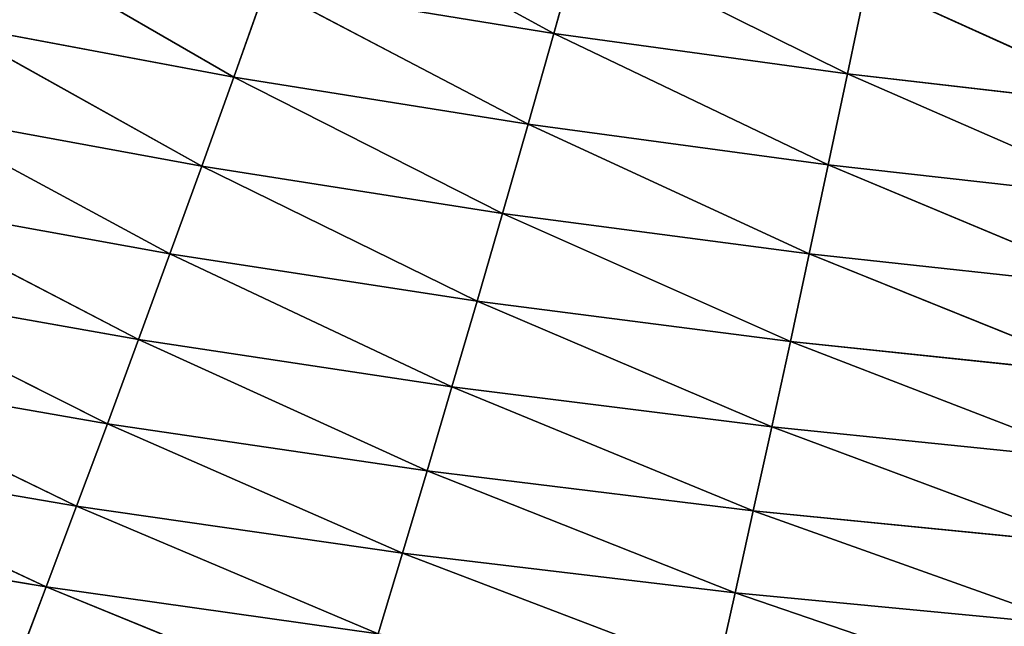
# Model space of a CAD drawing. Extents: x 0 to 500, y 0 to 390.
# Tile 488 of 656: x 200 to 229, y 44 to 62. Entities that reach past the tile are written whole.
import ezdxf

# ---------------------------------------------------------------- set-up
doc = ezdxf.new("R2010")
doc.units = 0
doc.header["$LTSCALE"] = 25.4
doc.layers.get('0').update_dxf_attribs({"linetype": 'CONTINUOUS'})

# ---------------------------------------------------------------- blocks, each defined once
blk = doc.blocks.new('ATLANTA505_-_S_STL')
at = {"color": 0}
for p, q in [((201.34, 57.575, 344.7), (210.4, 60.114, 348.391)), ((201.34, 57.575, 344.7), (210.4, 60.114, 348.391)), ((201.34, 57.575, 344.7), (200.456, 59.704, 347.019)), ((201.34, 57.575, 344.7), (200.456, 59.704, 347.019)), ((231.221, 58.813, 348.165), (221.601, 56.349, 344.873)), ((231.221, 58.813, 348.165), (221.601, 56.349, 344.873)), ((221.07, 58.395, 347.23), (211.821, 55.94, 343.71)), ((221.07, 58.395, 347.23), (211.821, 55.94, 343.71)), ((221.601, 56.349, 344.873), (221.07, 58.395, 347.23)), ((221.601, 56.349, 344.873), (221.07, 58.395, 347.23)), ((201.34, 57.575, 344.7), (211.106, 57.982, 346.078)), ((201.34, 57.575, 344.7), (211.106, 57.982, 346.078)), ((202.235, 55.539, 342.328), (211.106, 57.982, 346.078)), ((202.235, 55.539, 342.328), (211.106, 57.982, 346.078)), ((211.106, 57.982, 346.078), (211.821, 55.94, 343.71)), ((211.106, 57.982, 346.078), (211.821, 55.94, 343.71)), ((191.782, 57.176, 343.089), (201.34, 57.575, 344.7)), ((191.782, 57.176, 343.089), (201.34, 57.575, 344.7)), ((192.853, 55.146, 340.717), (201.34, 57.575, 344.7)), ((192.853, 55.146, 340.717), (201.34, 57.575, 344.7)), ((202.235, 55.539, 342.328), (201.34, 57.575, 344.7)), ((202.235, 55.539, 342.328), (201.34, 57.575, 344.7)), ((231.566, 56.763, 345.824), (221.601, 56.349, 344.873)), ((231.566, 56.763, 345.824), (221.601, 56.349, 344.873)), ((231.566, 56.763, 345.824), (222.138, 54.39, 342.462)), ((231.566, 56.763, 345.824), (222.138, 54.39, 342.462)), ((221.601, 56.349, 344.873), (211.821, 55.94, 343.71)), ((221.601, 56.349, 344.873), (211.821, 55.94, 343.71)), ((221.601, 56.349, 344.873), (212.544, 53.989, 341.29)), ((221.601, 56.349, 344.873), (212.544, 53.989, 341.29)), ((222.138, 54.39, 342.462), (221.601, 56.349, 344.873)), ((222.138, 54.39, 342.462), (221.601, 56.349, 344.873)), ((202.235, 55.539, 342.328), (211.821, 55.94, 343.71)), ((202.235, 55.539, 342.328), (211.821, 55.94, 343.71)), ((203.14, 53.595, 339.904), (211.821, 55.94, 343.71)), ((203.14, 53.595, 339.904), (211.821, 55.94, 343.71)), ((211.821, 55.94, 343.71), (212.544, 53.989, 341.29)), ((211.821, 55.94, 343.71), (212.544, 53.989, 341.29)), ((192.853, 55.146, 340.717), (202.235, 55.539, 342.328)), ((192.853, 55.146, 340.717), (202.235, 55.539, 342.328)), ((193.938, 53.21, 338.295), (202.235, 55.539, 342.328)), ((193.938, 53.21, 338.295), (202.235, 55.539, 342.328)), ((203.14, 53.595, 339.904), (202.235, 55.539, 342.328)), ((203.14, 53.595, 339.904), (202.235, 55.539, 342.328)), ((231.914, 54.798, 343.428), (222.138, 54.39, 342.462)), ((231.914, 54.798, 343.428), (222.138, 54.39, 342.462)), ((231.914, 54.798, 343.428), (222.681, 52.52, 339.997)), ((231.914, 54.798, 343.428), (222.681, 52.52, 339.997)), ((222.138, 54.39, 342.462), (212.544, 53.989, 341.29)), ((222.138, 54.39, 342.462), (212.544, 53.989, 341.29)), ((222.138, 54.39, 342.462), (213.275, 52.128, 338.817)), ((222.138, 54.39, 342.462), (213.275, 52.128, 338.817)), ((222.681, 52.52, 339.997), (222.138, 54.39, 342.462)), ((222.681, 52.52, 339.997), (222.138, 54.39, 342.462)), ((203.14, 53.595, 339.904), (212.544, 53.989, 341.29)), ((203.14, 53.595, 339.904), (212.544, 53.989, 341.29)), ((204.055, 51.743, 337.429), (212.544, 53.989, 341.29)), ((204.055, 51.743, 337.429), (212.544, 53.989, 341.29)), ((212.544, 53.989, 341.29), (213.275, 52.128, 338.817)), ((212.544, 53.989, 341.29), (213.275, 52.128, 338.817)), ((193.938, 53.21, 338.295), (203.14, 53.595, 339.904)), ((193.938, 53.21, 338.295), (203.14, 53.595, 339.904)), ((195.033, 51.368, 335.824), (203.14, 53.595, 339.904)), ((195.033, 51.368, 335.824), (203.14, 53.595, 339.904)), ((204.055, 51.743, 337.429), (203.14, 53.595, 339.904)), ((204.055, 51.743, 337.429), (203.14, 53.595, 339.904)), ((232.267, 52.919, 340.976), (222.681, 52.52, 339.997)), ((232.267, 52.919, 340.976), (222.681, 52.52, 339.997)), ((232.267, 52.919, 340.976), (223.23, 50.737, 337.479)), ((232.267, 52.919, 340.976), (223.23, 50.737, 337.479)), ((222.681, 52.52, 339.997), (213.275, 52.128, 338.817)), ((222.681, 52.52, 339.997), (213.275, 52.128, 338.817)), ((222.681, 52.52, 339.997), (214.014, 50.355, 336.293)), ((222.681, 52.52, 339.997), (214.014, 50.355, 336.293)), ((223.23, 50.737, 337.479), (222.681, 52.52, 339.997)), ((223.23, 50.737, 337.479), (222.681, 52.52, 339.997)), ((204.055, 51.743, 337.429), (213.275, 52.128, 338.817)), ((204.055, 51.743, 337.429), (213.275, 52.128, 338.817)), ((204.98, 49.982, 334.904), (213.275, 52.128, 338.817)), ((204.98, 49.982, 334.904), (213.275, 52.128, 338.817)), ((213.275, 52.128, 338.817), (214.014, 50.355, 336.293)), ((213.275, 52.128, 338.817), (214.014, 50.355, 336.293)), ((195.033, 51.368, 335.824), (204.055, 51.743, 337.429)), ((195.033, 51.368, 335.824), (204.055, 51.743, 337.429)), ((196.14, 49.618, 333.305), (204.055, 51.743, 337.429)), ((196.14, 49.618, 333.305), (204.055, 51.743, 337.429)), ((204.98, 49.982, 334.904), (204.055, 51.743, 337.429)), ((204.98, 49.982, 334.904), (204.055, 51.743, 337.429)), ((232.623, 51.126, 338.47), (223.23, 50.737, 337.479)), ((232.623, 51.126, 338.47), (223.23, 50.737, 337.479)), ((232.623, 51.126, 338.47), (223.784, 49.041, 334.909)), ((232.623, 51.126, 338.47), (223.784, 49.041, 334.909)), ((223.23, 50.737, 337.479), (214.014, 50.355, 336.293)), ((223.23, 50.737, 337.479), (214.014, 50.355, 336.293)), ((223.23, 50.737, 337.479), (214.759, 48.672, 333.718)), ((223.23, 50.737, 337.479), (214.759, 48.672, 333.718)), ((223.784, 49.041, 334.909), (223.23, 50.737, 337.479)), ((223.784, 49.041, 334.909), (223.23, 50.737, 337.479)), ((204.98, 49.982, 334.904), (214.014, 50.355, 336.293)), ((204.98, 49.982, 334.904), (214.014, 50.355, 336.293)), ((205.913, 48.311, 332.331), (214.014, 50.355, 336.293)), ((205.913, 48.311, 332.331), (214.014, 50.355, 336.293)), ((214.014, 50.355, 336.293), (214.759, 48.672, 333.718)), ((214.014, 50.355, 336.293), (214.759, 48.672, 333.718)), ((196.14, 49.618, 333.305), (204.98, 49.982, 334.904)), ((196.14, 49.618, 333.305), (204.98, 49.982, 334.904)), ((197.257, 47.96, 330.739), (204.98, 49.982, 334.904)), ((197.257, 47.96, 330.739), (204.98, 49.982, 334.904)), ((205.913, 48.311, 332.331), (204.98, 49.982, 334.904)), ((205.913, 48.311, 332.331), (204.98, 49.982, 334.904)), ((232.983, 49.417, 335.91), (223.784, 49.041, 334.909)), ((232.983, 49.417, 335.91), (223.784, 49.041, 334.909)), ((232.983, 49.417, 335.91), (224.344, 47.43, 332.288)), ((232.983, 49.417, 335.91), (224.344, 47.43, 332.288)), ((223.784, 49.041, 334.909), (214.759, 48.672, 333.718)), ((223.784, 49.041, 334.909), (214.759, 48.672, 333.718)), ((223.784, 49.041, 334.909), (215.511, 47.075, 331.095)), ((223.784, 49.041, 334.909), (215.511, 47.075, 331.095)), ((224.344, 47.43, 332.288), (223.784, 49.041, 334.909)), ((224.344, 47.43, 332.288), (223.784, 49.041, 334.909)), ((205.913, 48.311, 332.331), (214.759, 48.672, 333.718)), ((205.913, 48.311, 332.331), (214.759, 48.672, 333.718)), ((206.855, 46.728, 329.711), (214.759, 48.672, 333.718)), ((206.855, 46.728, 329.711), (214.759, 48.672, 333.718)), ((214.759, 48.672, 333.718), (215.511, 47.075, 331.095)), ((214.759, 48.672, 333.718), (215.511, 47.075, 331.095)), ((197.257, 47.96, 330.739), (205.913, 48.311, 332.331)), ((197.257, 47.96, 330.739), (205.913, 48.311, 332.331)), ((198.384, 46.391, 328.128), (205.913, 48.311, 332.331)), ((198.384, 46.391, 328.128), (205.913, 48.311, 332.331)), ((206.855, 46.728, 329.711), (205.913, 48.311, 332.331)), ((206.855, 46.728, 329.711), (205.913, 48.311, 332.331)), ((233.346, 47.793, 333.297), (224.344, 47.43, 332.288)), ((233.346, 47.793, 333.297), (224.344, 47.43, 332.288)), ((233.346, 47.793, 333.297), (224.908, 45.903, 329.617)), ((233.346, 47.793, 333.297), (224.908, 45.903, 329.617)), ((224.344, 47.43, 332.288), (215.511, 47.075, 331.095)), ((224.344, 47.43, 332.288), (215.511, 47.075, 331.095)), ((224.344, 47.43, 332.288), (216.27, 45.563, 328.424)), ((224.344, 47.43, 332.288), (216.27, 45.563, 328.424)), ((224.908, 45.903, 329.617), (224.344, 47.43, 332.288)), ((224.908, 45.903, 329.617), (224.344, 47.43, 332.288)), ((206.855, 46.728, 329.711), (215.511, 47.075, 331.095)), ((206.855, 46.728, 329.711), (215.511, 47.075, 331.095)), ((207.804, 45.231, 327.045), (215.511, 47.075, 331.095)), ((207.804, 45.231, 327.045), (215.511, 47.075, 331.095)), ((215.511, 47.075, 331.095), (216.27, 45.563, 328.424)), ((215.511, 47.075, 331.095), (216.27, 45.563, 328.424)), ((198.384, 46.391, 328.128), (206.855, 46.728, 329.711)), ((198.384, 46.391, 328.128), (206.855, 46.728, 329.711)), ((199.52, 44.908, 325.473), (206.855, 46.728, 329.711)), ((199.52, 44.908, 325.473), (206.855, 46.728, 329.711)), ((207.804, 45.231, 327.045), (206.855, 46.728, 329.711)), ((207.804, 45.231, 327.045), (206.855, 46.728, 329.711)), ((233.712, 46.251, 330.632), (224.908, 45.903, 329.617)), ((233.712, 46.251, 330.632), (224.908, 45.903, 329.617)), ((233.712, 46.251, 330.632), (225.476, 44.456, 326.899)), ((233.712, 46.251, 330.632), (225.476, 44.456, 326.899)), ((224.908, 45.903, 329.617), (216.27, 45.563, 328.424)), ((224.908, 45.903, 329.617), (216.27, 45.563, 328.424)), ((224.908, 45.903, 329.617), (217.034, 44.132, 325.707)), ((224.908, 45.903, 329.617), (217.034, 44.132, 325.707)), ((225.476, 44.456, 326.899), (224.908, 45.903, 329.617)), ((225.476, 44.456, 326.899), (224.908, 45.903, 329.617)), ((207.804, 45.231, 327.045), (216.27, 45.563, 328.424)), ((207.804, 45.231, 327.045), (216.27, 45.563, 328.424)), ((208.76, 43.816, 324.336), (216.27, 45.563, 328.424)), ((208.76, 43.816, 324.336), (216.27, 45.563, 328.424)), ((216.27, 45.563, 328.424), (217.034, 44.132, 325.707)), ((216.27, 45.563, 328.424), (217.034, 44.132, 325.707))]:
    blk.add_line(p, q, dxfattribs=at)
mesh = blk.add_polyface(dxfattribs=at)
corners = [(210.4, 60.114, 348.391), (201.34, 57.575, 344.7), (200.456, 59.704, 347.019)]
mesh.append_faces([[corners[k] for k in face] for face in [(0, 1, 2)]], dxfattribs={"color": 0})
mesh = blk.add_polyface(dxfattribs=at)
corners = [(210.4, 60.114, 348.391), (211.106, 57.982, 346.078), (201.34, 57.575, 344.7)]
mesh.append_faces([[corners[k] for k in face] for face in [(0, 1, 2)]], dxfattribs={"color": 0})
mesh = blk.add_polyface(dxfattribs=at)
corners = [(200.456, 59.704, 347.019), (201.34, 57.575, 344.7), (191.782, 57.176, 343.089)]
mesh.append_faces([[corners[k] for k in face] for face in [(0, 1, 2)]], dxfattribs={"color": 0})
mesh = blk.add_polyface(dxfattribs=at)
corners = [(231.221, 58.813, 348.165), (221.601, 56.349, 344.873), (221.07, 58.395, 347.23)]
mesh.append_faces([[corners[k] for k in face] for face in [(0, 1, 2)]], dxfattribs={"color": 0})
mesh = blk.add_polyface(dxfattribs=at)
corners = [(231.221, 58.813, 348.165), (231.566, 56.763, 345.824), (221.601, 56.349, 344.873)]
mesh.append_faces([[corners[k] for k in face] for face in [(0, 1, 2)]], dxfattribs={"color": 0})
mesh = blk.add_polyface(dxfattribs=at)
corners = [(221.07, 58.395, 347.23), (211.821, 55.94, 343.71), (211.106, 57.982, 346.078)]
mesh.append_faces([[corners[k] for k in face] for face in [(0, 1, 2)]], dxfattribs={"color": 0})
mesh = blk.add_polyface(dxfattribs=at)
corners = [(221.07, 58.395, 347.23), (221.601, 56.349, 344.873), (211.821, 55.94, 343.71)]
mesh.append_faces([[corners[k] for k in face] for face in [(0, 1, 2)]], dxfattribs={"color": 0})
mesh = blk.add_polyface(dxfattribs=at)
corners = [(211.106, 57.982, 346.078), (202.235, 55.539, 342.328), (201.34, 57.575, 344.7)]
mesh.append_faces([[corners[k] for k in face] for face in [(0, 1, 2)]], dxfattribs={"color": 0})
mesh = blk.add_polyface(dxfattribs=at)
corners = [(211.106, 57.982, 346.078), (211.821, 55.94, 343.71), (202.235, 55.539, 342.328)]
mesh.append_faces([[corners[k] for k in face] for face in [(0, 1, 2)]], dxfattribs={"color": 0})
mesh = blk.add_polyface(dxfattribs=at)
corners = [(201.34, 57.575, 344.7), (192.853, 55.146, 340.717), (191.782, 57.176, 343.089)]
mesh.append_faces([[corners[k] for k in face] for face in [(0, 1, 2)]], dxfattribs={"color": 0})
mesh = blk.add_polyface(dxfattribs=at)
corners = [(201.34, 57.575, 344.7), (202.235, 55.539, 342.328), (192.853, 55.146, 340.717)]
mesh.append_faces([[corners[k] for k in face] for face in [(0, 1, 2)]], dxfattribs={"color": 0})
mesh = blk.add_polyface(dxfattribs=at)
corners = [(231.566, 56.763, 345.824), (222.138, 54.39, 342.462), (221.601, 56.349, 344.873)]
mesh.append_faces([[corners[k] for k in face] for face in [(0, 1, 2)]], dxfattribs={"color": 0})
mesh = blk.add_polyface(dxfattribs=at)
corners = [(231.566, 56.763, 345.824), (231.914, 54.798, 343.428), (222.138, 54.39, 342.462)]
mesh.append_faces([[corners[k] for k in face] for face in [(0, 1, 2)]], dxfattribs={"color": 0})
mesh = blk.add_polyface(dxfattribs=at)
corners = [(221.601, 56.349, 344.873), (212.544, 53.989, 341.29), (211.821, 55.94, 343.71)]
mesh.append_faces([[corners[k] for k in face] for face in [(0, 1, 2)]], dxfattribs={"color": 0})
mesh = blk.add_polyface(dxfattribs=at)
corners = [(221.601, 56.349, 344.873), (222.138, 54.39, 342.462), (212.544, 53.989, 341.29)]
mesh.append_faces([[corners[k] for k in face] for face in [(0, 1, 2)]], dxfattribs={"color": 0})
mesh = blk.add_polyface(dxfattribs=at)
corners = [(211.821, 55.94, 343.71), (203.14, 53.595, 339.904), (202.235, 55.539, 342.328)]
mesh.append_faces([[corners[k] for k in face] for face in [(0, 1, 2)]], dxfattribs={"color": 0})
mesh = blk.add_polyface(dxfattribs=at)
corners = [(211.821, 55.94, 343.71), (212.544, 53.989, 341.29), (203.14, 53.595, 339.904)]
mesh.append_faces([[corners[k] for k in face] for face in [(0, 1, 2)]], dxfattribs={"color": 0})
mesh = blk.add_polyface(dxfattribs=at)
corners = [(202.235, 55.539, 342.328), (193.938, 53.21, 338.295), (192.853, 55.146, 340.717)]
mesh.append_faces([[corners[k] for k in face] for face in [(0, 1, 2)]], dxfattribs={"color": 0})
mesh = blk.add_polyface(dxfattribs=at)
corners = [(202.235, 55.539, 342.328), (203.14, 53.595, 339.904), (193.938, 53.21, 338.295)]
mesh.append_faces([[corners[k] for k in face] for face in [(0, 1, 2)]], dxfattribs={"color": 0})
mesh = blk.add_polyface(dxfattribs=at)
corners = [(231.914, 54.798, 343.428), (222.681, 52.52, 339.997), (222.138, 54.39, 342.462)]
mesh.append_faces([[corners[k] for k in face] for face in [(0, 1, 2)]], dxfattribs={"color": 0})
mesh = blk.add_polyface(dxfattribs=at)
corners = [(231.914, 54.798, 343.428), (232.267, 52.919, 340.976), (222.681, 52.52, 339.997)]
mesh.append_faces([[corners[k] for k in face] for face in [(0, 1, 2)]], dxfattribs={"color": 0})
mesh = blk.add_polyface(dxfattribs=at)
corners = [(222.138, 54.39, 342.462), (213.275, 52.128, 338.817), (212.544, 53.989, 341.29)]
mesh.append_faces([[corners[k] for k in face] for face in [(0, 1, 2)]], dxfattribs={"color": 0})
mesh = blk.add_polyface(dxfattribs=at)
corners = [(222.138, 54.39, 342.462), (222.681, 52.52, 339.997), (213.275, 52.128, 338.817)]
mesh.append_faces([[corners[k] for k in face] for face in [(0, 1, 2)]], dxfattribs={"color": 0})
mesh = blk.add_polyface(dxfattribs=at)
corners = [(212.544, 53.989, 341.29), (204.055, 51.743, 337.429), (203.14, 53.595, 339.904)]
mesh.append_faces([[corners[k] for k in face] for face in [(0, 1, 2)]], dxfattribs={"color": 0})
mesh = blk.add_polyface(dxfattribs=at)
corners = [(212.544, 53.989, 341.29), (213.275, 52.128, 338.817), (204.055, 51.743, 337.429)]
mesh.append_faces([[corners[k] for k in face] for face in [(0, 1, 2)]], dxfattribs={"color": 0})
mesh = blk.add_polyface(dxfattribs=at)
corners = [(203.14, 53.595, 339.904), (195.033, 51.368, 335.824), (193.938, 53.21, 338.295)]
mesh.append_faces([[corners[k] for k in face] for face in [(0, 1, 2)]], dxfattribs={"color": 0})
mesh = blk.add_polyface(dxfattribs=at)
corners = [(203.14, 53.595, 339.904), (204.055, 51.743, 337.429), (195.033, 51.368, 335.824)]
mesh.append_faces([[corners[k] for k in face] for face in [(0, 1, 2)]], dxfattribs={"color": 0})
mesh = blk.add_polyface(dxfattribs=at)
corners = [(232.267, 52.919, 340.976), (223.23, 50.737, 337.479), (222.681, 52.52, 339.997)]
mesh.append_faces([[corners[k] for k in face] for face in [(0, 1, 2)]], dxfattribs={"color": 0})
mesh = blk.add_polyface(dxfattribs=at)
corners = [(232.267, 52.919, 340.976), (232.623, 51.126, 338.47), (223.23, 50.737, 337.479)]
mesh.append_faces([[corners[k] for k in face] for face in [(0, 1, 2)]], dxfattribs={"color": 0})
mesh = blk.add_polyface(dxfattribs=at)
corners = [(222.681, 52.52, 339.997), (214.014, 50.355, 336.293), (213.275, 52.128, 338.817)]
mesh.append_faces([[corners[k] for k in face] for face in [(0, 1, 2)]], dxfattribs={"color": 0})
mesh = blk.add_polyface(dxfattribs=at)
corners = [(222.681, 52.52, 339.997), (223.23, 50.737, 337.479), (214.014, 50.355, 336.293)]
mesh.append_faces([[corners[k] for k in face] for face in [(0, 1, 2)]], dxfattribs={"color": 0})
mesh = blk.add_polyface(dxfattribs=at)
corners = [(213.275, 52.128, 338.817), (204.98, 49.982, 334.904), (204.055, 51.743, 337.429)]
mesh.append_faces([[corners[k] for k in face] for face in [(0, 1, 2)]], dxfattribs={"color": 0})
mesh = blk.add_polyface(dxfattribs=at)
corners = [(213.275, 52.128, 338.817), (214.014, 50.355, 336.293), (204.98, 49.982, 334.904)]
mesh.append_faces([[corners[k] for k in face] for face in [(0, 1, 2)]], dxfattribs={"color": 0})
mesh = blk.add_polyface(dxfattribs=at)
corners = [(204.055, 51.743, 337.429), (196.14, 49.618, 333.305), (195.033, 51.368, 335.824)]
mesh.append_faces([[corners[k] for k in face] for face in [(0, 1, 2)]], dxfattribs={"color": 0})
mesh = blk.add_polyface(dxfattribs=at)
corners = [(204.055, 51.743, 337.429), (204.98, 49.982, 334.904), (196.14, 49.618, 333.305)]
mesh.append_faces([[corners[k] for k in face] for face in [(0, 1, 2)]], dxfattribs={"color": 0})
mesh = blk.add_polyface(dxfattribs=at)
corners = [(232.623, 51.126, 338.47), (223.784, 49.041, 334.909), (223.23, 50.737, 337.479)]
mesh.append_faces([[corners[k] for k in face] for face in [(0, 1, 2)]], dxfattribs={"color": 0})
mesh = blk.add_polyface(dxfattribs=at)
corners = [(232.623, 51.126, 338.47), (232.983, 49.417, 335.91), (223.784, 49.041, 334.909)]
mesh.append_faces([[corners[k] for k in face] for face in [(0, 1, 2)]], dxfattribs={"color": 0})
mesh = blk.add_polyface(dxfattribs=at)
corners = [(223.23, 50.737, 337.479), (214.759, 48.672, 333.718), (214.014, 50.355, 336.293)]
mesh.append_faces([[corners[k] for k in face] for face in [(0, 1, 2)]], dxfattribs={"color": 0})
mesh = blk.add_polyface(dxfattribs=at)
corners = [(223.23, 50.737, 337.479), (223.784, 49.041, 334.909), (214.759, 48.672, 333.718)]
mesh.append_faces([[corners[k] for k in face] for face in [(0, 1, 2)]], dxfattribs={"color": 0})
mesh = blk.add_polyface(dxfattribs=at)
corners = [(214.014, 50.355, 336.293), (205.913, 48.311, 332.331), (204.98, 49.982, 334.904)]
mesh.append_faces([[corners[k] for k in face] for face in [(0, 1, 2)]], dxfattribs={"color": 0})
mesh = blk.add_polyface(dxfattribs=at)
corners = [(214.014, 50.355, 336.293), (214.759, 48.672, 333.718), (205.913, 48.311, 332.331)]
mesh.append_faces([[corners[k] for k in face] for face in [(0, 1, 2)]], dxfattribs={"color": 0})
mesh = blk.add_polyface(dxfattribs=at)
corners = [(204.98, 49.982, 334.904), (197.257, 47.96, 330.739), (196.14, 49.618, 333.305)]
mesh.append_faces([[corners[k] for k in face] for face in [(0, 1, 2)]], dxfattribs={"color": 0})
mesh = blk.add_polyface(dxfattribs=at)
corners = [(204.98, 49.982, 334.904), (205.913, 48.311, 332.331), (197.257, 47.96, 330.739)]
mesh.append_faces([[corners[k] for k in face] for face in [(0, 1, 2)]], dxfattribs={"color": 0})
mesh = blk.add_polyface(dxfattribs=at)
corners = [(232.983, 49.417, 335.91), (224.344, 47.43, 332.288), (223.784, 49.041, 334.909)]
mesh.append_faces([[corners[k] for k in face] for face in [(0, 1, 2)]], dxfattribs={"color": 0})
mesh = blk.add_polyface(dxfattribs=at)
corners = [(232.983, 49.417, 335.91), (233.346, 47.793, 333.297), (224.344, 47.43, 332.288)]
mesh.append_faces([[corners[k] for k in face] for face in [(0, 1, 2)]], dxfattribs={"color": 0})
mesh = blk.add_polyface(dxfattribs=at)
corners = [(223.784, 49.041, 334.909), (215.511, 47.075, 331.095), (214.759, 48.672, 333.718)]
mesh.append_faces([[corners[k] for k in face] for face in [(0, 1, 2)]], dxfattribs={"color": 0})
mesh = blk.add_polyface(dxfattribs=at)
corners = [(223.784, 49.041, 334.909), (224.344, 47.43, 332.288), (215.511, 47.075, 331.095)]
mesh.append_faces([[corners[k] for k in face] for face in [(0, 1, 2)]], dxfattribs={"color": 0})
mesh = blk.add_polyface(dxfattribs=at)
corners = [(214.759, 48.672, 333.718), (206.855, 46.728, 329.711), (205.913, 48.311, 332.331)]
mesh.append_faces([[corners[k] for k in face] for face in [(0, 1, 2)]], dxfattribs={"color": 0})
mesh = blk.add_polyface(dxfattribs=at)
corners = [(214.759, 48.672, 333.718), (215.511, 47.075, 331.095), (206.855, 46.728, 329.711)]
mesh.append_faces([[corners[k] for k in face] for face in [(0, 1, 2)]], dxfattribs={"color": 0})
mesh = blk.add_polyface(dxfattribs=at)
corners = [(205.913, 48.311, 332.331), (198.384, 46.391, 328.128), (197.257, 47.96, 330.739)]
mesh.append_faces([[corners[k] for k in face] for face in [(0, 1, 2)]], dxfattribs={"color": 0})
mesh = blk.add_polyface(dxfattribs=at)
corners = [(205.913, 48.311, 332.331), (206.855, 46.728, 329.711), (198.384, 46.391, 328.128)]
mesh.append_faces([[corners[k] for k in face] for face in [(0, 1, 2)]], dxfattribs={"color": 0})
mesh = blk.add_polyface(dxfattribs=at)
corners = [(233.346, 47.793, 333.297), (224.908, 45.903, 329.617), (224.344, 47.43, 332.288)]
mesh.append_faces([[corners[k] for k in face] for face in [(0, 1, 2)]], dxfattribs={"color": 0})
mesh = blk.add_polyface(dxfattribs=at)
corners = [(233.346, 47.793, 333.297), (233.712, 46.251, 330.632), (224.908, 45.903, 329.617)]
mesh.append_faces([[corners[k] for k in face] for face in [(0, 1, 2)]], dxfattribs={"color": 0})
mesh = blk.add_polyface(dxfattribs=at)
corners = [(224.344, 47.43, 332.288), (216.27, 45.563, 328.424), (215.511, 47.075, 331.095)]
mesh.append_faces([[corners[k] for k in face] for face in [(0, 1, 2)]], dxfattribs={"color": 0})
mesh = blk.add_polyface(dxfattribs=at)
corners = [(224.344, 47.43, 332.288), (224.908, 45.903, 329.617), (216.27, 45.563, 328.424)]
mesh.append_faces([[corners[k] for k in face] for face in [(0, 1, 2)]], dxfattribs={"color": 0})
mesh = blk.add_polyface(dxfattribs=at)
corners = [(215.511, 47.075, 331.095), (207.804, 45.231, 327.045), (206.855, 46.728, 329.711)]
mesh.append_faces([[corners[k] for k in face] for face in [(0, 1, 2)]], dxfattribs={"color": 0})
mesh = blk.add_polyface(dxfattribs=at)
corners = [(215.511, 47.075, 331.095), (216.27, 45.563, 328.424), (207.804, 45.231, 327.045)]
mesh.append_faces([[corners[k] for k in face] for face in [(0, 1, 2)]], dxfattribs={"color": 0})
mesh = blk.add_polyface(dxfattribs=at)
corners = [(206.855, 46.728, 329.711), (199.52, 44.908, 325.473), (198.384, 46.391, 328.128)]
mesh.append_faces([[corners[k] for k in face] for face in [(0, 1, 2)]], dxfattribs={"color": 0})
mesh = blk.add_polyface(dxfattribs=at)
corners = [(206.855, 46.728, 329.711), (207.804, 45.231, 327.045), (199.52, 44.908, 325.473)]
mesh.append_faces([[corners[k] for k in face] for face in [(0, 1, 2)]], dxfattribs={"color": 0})
mesh = blk.add_polyface(dxfattribs=at)
corners = [(233.712, 46.251, 330.632), (225.476, 44.456, 326.899), (224.908, 45.903, 329.617)]
mesh.append_faces([[corners[k] for k in face] for face in [(0, 1, 2)]], dxfattribs={"color": 0})
mesh = blk.add_polyface(dxfattribs=at)
corners = [(233.712, 46.251, 330.632), (234.081, 44.788, 327.917), (225.476, 44.456, 326.899)]
mesh.append_faces([[corners[k] for k in face] for face in [(0, 1, 2)]], dxfattribs={"color": 0})
mesh = blk.add_polyface(dxfattribs=at)
corners = [(224.908, 45.903, 329.617), (217.034, 44.132, 325.707), (216.27, 45.563, 328.424)]
mesh.append_faces([[corners[k] for k in face] for face in [(0, 1, 2)]], dxfattribs={"color": 0})
mesh = blk.add_polyface(dxfattribs=at)
corners = [(224.908, 45.903, 329.617), (225.476, 44.456, 326.899), (217.034, 44.132, 325.707)]
mesh.append_faces([[corners[k] for k in face] for face in [(0, 1, 2)]], dxfattribs={"color": 0})
mesh = blk.add_polyface(dxfattribs=at)
corners = [(216.27, 45.563, 328.424), (208.76, 43.816, 324.336), (207.804, 45.231, 327.045)]
mesh.append_faces([[corners[k] for k in face] for face in [(0, 1, 2)]], dxfattribs={"color": 0})
mesh = blk.add_polyface(dxfattribs=at)
corners = [(216.27, 45.563, 328.424), (217.034, 44.132, 325.707), (208.76, 43.816, 324.336)]
mesh.append_faces([[corners[k] for k in face] for face in [(0, 1, 2)]], dxfattribs={"color": 0})

msp = doc.modelspace()

# ---------------------------------------------------------------- block references
at = {"color": 254, "extrusion": (0, -1, 1.11022e-16)}
msp.add_blockref('ATLANTA505_-_S_STL', (-0.149, -0.01, -389.852), dxfattribs=at)

doc.saveas('drawing.dxf')
